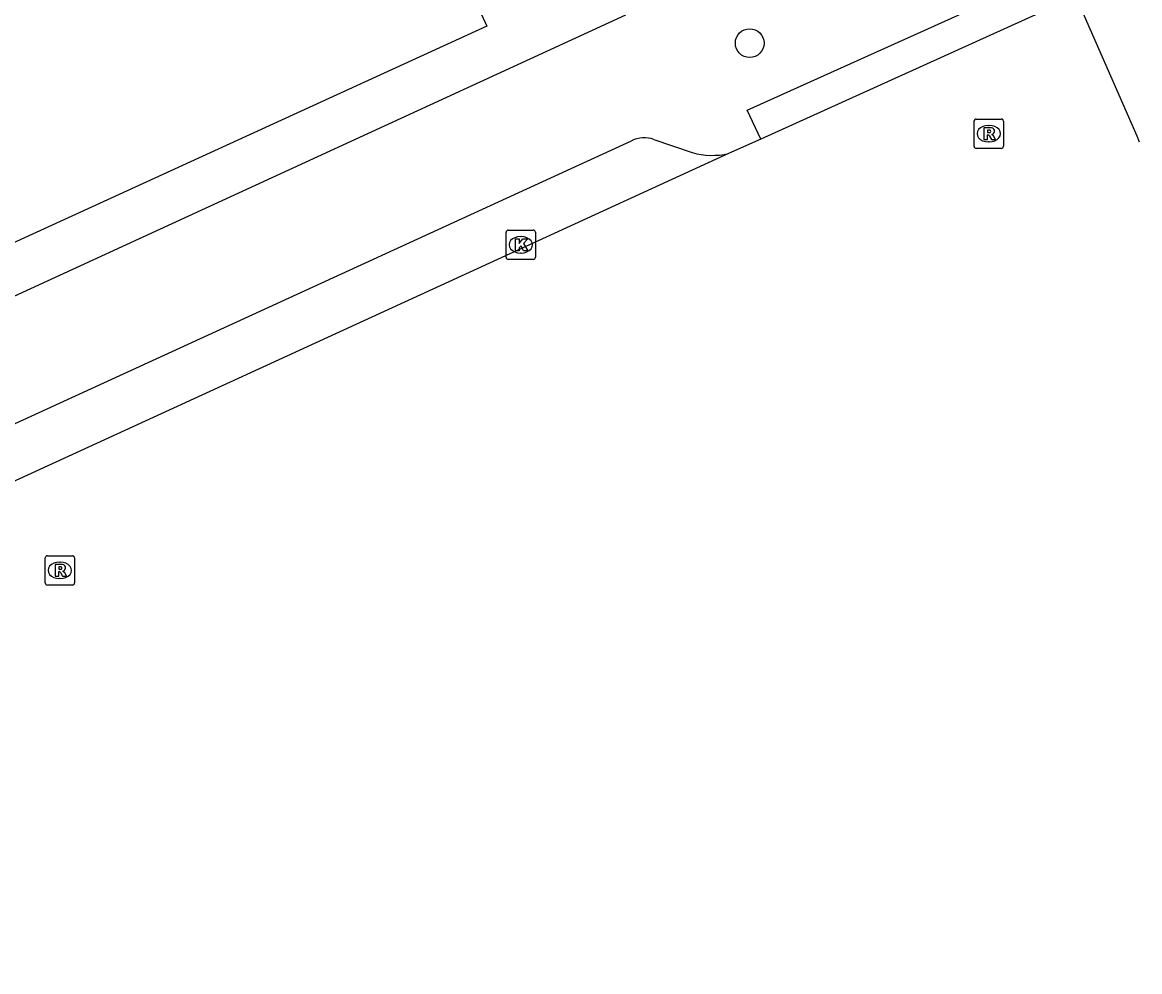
# Model space of a CAD drawing. Extents: x 160379 to 161131, y 383940 to 384849.
# Drawn here: x 161053.39 to 161091.48, y 384001.02 to 384033.37 of the extents above; entities that cross this region are included whole.
import ezdxf

# ---------------------------------------------------------------- set-up
doc = ezdxf.new("R2010")
doc.units = 0
for name, color, linetype in [('IMGEO_Boom', 7, 'Continuous'), ('IMGEO_Kolk', 7, 'Continuous'), ('IMGEO_Pand', 7, 'Continuous'), ('IMGEO_Rijbaan_lokaal_open', 7, 'Continuous'), ('IMGEO_Rioolput', 7, 'Continuous'), ('IMGEO_Voetpad_open', 7, 'Continuous')]:
    doc.layers.add(name, color=color, linetype=linetype)

msp = doc.modelspace()

# ---------------------------------------------------------------- linework, layer by layer
at = {"layer": 'IMGEO_Boom'}
msp.add_circle((161078.187, 384032.665), 0.489, dxfattribs=at)
at = {"layer": 'IMGEO_Kolk'}
for p, q in [((161069.959, 384026.292), (161070.811, 384026.292)), ((161069.884, 384025.366), (161069.884, 384026.218)), ((161070.372, 384026.072), (161070.397, 384026.072)), ((161070.885, 384026.218), (161070.885, 384025.366)), ((161070.395, 384025.512), (161070.37, 384025.512)), ((161070.811, 384025.292), (161069.959, 384025.292))]:
    msp.add_line(p, q, dxfattribs=at)
for points in [[(161069.959, 384026.292), (161070.811, 384026.292)], [(161069.884, 384025.366), (161069.884, 384026.218)], [(161070.205, 384025.992), (161070.328, 384025.992), (161070.328, 384025.841), (161070.458, 384025.992), (161070.622, 384025.992), (161070.476, 384025.841), (161070.629, 384025.592), (161070.477, 384025.592), (161070.392, 384025.756), (161070.328, 384025.689), (161070.328, 384025.592), (161070.205, 384025.592), (161070.205, 384025.992)], [(161070.885, 384026.218), (161070.885, 384025.366)], [(161070.811, 384025.292), (161069.959, 384025.292)]]:
    msp.add_lwpolyline(points, dxfattribs=at)
for centre, start, end in [((161069.961, 384026.216), 91.552, 178.448), ((161069.961, 384026.216), 91.552, 178.448), ((161070.809, 384026.216), 1.552, 88.448), ((161070.809, 384026.216), 1.552, 88.448), ((161069.961, 384025.368), 181.552, 268.448), ((161069.961, 384025.368), 181.552, 268.448), ((161070.809, 384025.368), 271.552, 358.448), ((161070.809, 384025.368), 271.552, 358.448)]:
    msp.add_arc(centre, 0.0765, start, end, dxfattribs=at)
for centre, major_axis, ratio, start_param, end_param in [((161070.371, 384025.792), (-0.387, 0.002), 0.722429, 4.712389, 7.853982), ((161070.396, 384025.792), (-0.39, 0.002), 0.717154, 1.570796, 4.712389)]:
    msp.add_ellipse(centre, major_axis=major_axis, ratio=ratio, start_param=start_param, end_param=end_param, dxfattribs=at)
at = {"layer": 'IMGEO_Pand'}
msp.add_lwpolyline([(161053.259, 384078.139), (161054.768, 384078.831), (161073.855, 384037.184), (161068.547, 384034.745), (161069.225, 384033.241), (161046.86, 384023.007)], dxfattribs=at)
at = {"layer": 'IMGEO_Rijbaan_lokaal_open'}
for points in [[(161091.48, 384029.287), (161091.391, 384029.491), (161089.312, 384034.241)], [(161088.837, 384034.033), (161088.05, 384033.688), (161078.568, 384029.392)], [(161078.568, 384029.392), (161077.47, 384028.899)], [(161077.47, 384028.899), (161016.691, 384001.021)]]:
    msp.add_lwpolyline(points, dxfattribs=at)
at = {"layer": 'IMGEO_Rioolput'}
for p, q in [((161085.911, 384030.079), (161086.763, 384030.079)), ((161085.836, 384029.153), (161085.836, 384030.005)), ((161086.324, 384029.859), (161086.349, 384029.859)), ((161086.837, 384030.005), (161086.837, 384029.153)), ((161086.347, 384029.299), (161086.322, 384029.299)), ((161086.763, 384029.079), (161085.911, 384029.079)), ((161054.247, 384015.196), (161055.099, 384015.196)), ((161054.172, 384014.27), (161054.172, 384015.122)), ((161054.66, 384014.976), (161054.685, 384014.976)), ((161055.173, 384015.122), (161055.173, 384014.27)), ((161055.099, 384014.196), (161054.247, 384014.196)), ((161054.683, 384014.416), (161054.658, 384014.416))]:
    msp.add_line(p, q, dxfattribs=at)
for points in [[(161085.911, 384030.079), (161086.763, 384030.079)], [(161085.836, 384029.153), (161085.836, 384030.005)], [(161086.425, 384029.777), (161086.173, 384029.779), (161086.173, 384029.379)], [(161086.351, 384029.698), (161086.297, 384029.698), (161086.297, 384029.617)], [(161086.837, 384030.005), (161086.837, 384029.153)], [(161086.173, 384029.379), (161086.297, 384029.379), (161086.297, 384029.541), (161086.308, 384029.541)], [(161086.297, 384029.617), (161086.349, 384029.617)], [(161086.355, 384029.512), (161086.426, 384029.379), (161086.566, 384029.379), (161086.501, 384029.505)], [(161086.763, 384029.079), (161085.911, 384029.079)], [(161054.247, 384015.196), (161055.099, 384015.196)], [(161054.172, 384014.27), (161054.172, 384015.122)], [(161054.761, 384014.894), (161054.509, 384014.896), (161054.509, 384014.496)], [(161054.687, 384014.815), (161054.633, 384014.815), (161054.633, 384014.734)], [(161055.173, 384015.122), (161055.173, 384014.27)], [(161054.509, 384014.496), (161054.633, 384014.496), (161054.633, 384014.658), (161054.644, 384014.658)], [(161054.633, 384014.734), (161054.685, 384014.734)], [(161054.691, 384014.629), (161054.762, 384014.496), (161054.902, 384014.496), (161054.837, 384014.622)], [(161055.099, 384014.196), (161054.247, 384014.196)]]:
    msp.add_lwpolyline(points, dxfattribs=at)
for centre, radius, start, end in [((161085.913, 384030.003), 0.0765, 91.552, 178.448), ((161085.913, 384030.003), 0.0765, 91.552, 178.448), ((161086.761, 384030.003), 0.0765, 1.552, 88.448), ((161086.761, 384030.003), 0.0765, 1.552, 88.448), ((161086.357, 384029.602), 0.0964, 77.0061, 93.1865), ((161086.371, 384029.659), 0.0378, 276.6634, 79.6772), ((161086.424, 384029.667), 0.109, 350.3612, 89.416), ((161086.307, 384029.488), 0.0533, 26.0293, 88.6989), ((161086.333, 384029.806), 0.19, 274.7715, 282.9687), ((161086.422, 384029.667), 0.112, 277.5842, 350.9817), ((161086.406, 384029.452), 0.108, 29.5134, 73.7905), ((161085.913, 384029.155), 0.0765, 181.552, 268.448), ((161085.913, 384029.155), 0.0765, 181.552, 268.448), ((161086.761, 384029.155), 0.0765, 271.552, 358.448), ((161086.761, 384029.155), 0.0765, 271.552, 358.448), ((161054.249, 384015.12), 0.0765, 91.552, 178.448), ((161054.249, 384015.12), 0.0765, 91.552, 178.448), ((161055.097, 384015.12), 0.0765, 1.552, 88.448), ((161055.097, 384015.12), 0.0765, 1.552, 88.448), ((161054.693, 384014.719), 0.0964, 77.0061, 93.1865), ((161054.707, 384014.776), 0.0378, 276.6634, 79.6772), ((161054.76, 384014.784), 0.109, 350.3612, 89.416), ((161054.643, 384014.605), 0.0533, 26.0293, 88.6989), ((161054.669, 384014.923), 0.19, 274.7715, 282.9687), ((161054.758, 384014.784), 0.112, 277.5842, 350.9817), ((161054.742, 384014.569), 0.108, 29.5134, 73.7905), ((161054.249, 384014.272), 0.0765, 181.552, 268.448), ((161054.249, 384014.272), 0.0765, 181.552, 268.448), ((161055.097, 384014.272), 0.0765, 271.552, 358.448), ((161055.097, 384014.272), 0.0765, 271.552, 358.448)]:
    msp.add_arc(centre, radius, start, end, dxfattribs=at)
for centre, major_axis, ratio, start_param, end_param in [((161086.323, 384029.579), (-0.387, 0.002), 0.722429, 4.712389, 7.853982), ((161086.348, 384029.579), (-0.39, 0.002), 0.717154, 1.570796, 4.712389), ((161054.659, 384014.696), (-0.387, 0.002), 0.722429, 4.712389, 7.853982), ((161054.684, 384014.696), (-0.39, 0.002), 0.717154, 1.570796, 4.712389)]:
    msp.add_ellipse(centre, major_axis=major_axis, ratio=ratio, start_param=start_param, end_param=end_param, dxfattribs=at)
at = {"layer": 'IMGEO_Voetpad_open'}
for points in [[(161078.568, 384029.392), (161078.101, 384030.377), (161088.373, 384035.017), (161088.837, 384034.033)], [(161073.95, 384033.616), (161047.562, 384021.484), (161045.662, 384020.629)], [(161018.622, 384003.898), (161023.057, 384005.944), (161025.206, 384006.923), (161041.548, 384014.402), (161044.069, 384015.547), (161074.162, 384029.337)], [(161074.925, 384029.382), (161076.228, 384028.934)]]:
    msp.add_lwpolyline(points, dxfattribs=at)
for centre, radius, start, end in [((161074.594, 384028.496), 0.946, 69.5491, 117.2014), ((161076.92, 384031.433), 2.593, 254.5227, 282.2489)]:
    msp.add_arc(centre, radius, start, end, dxfattribs=at)

doc.saveas('drawing.dxf')
